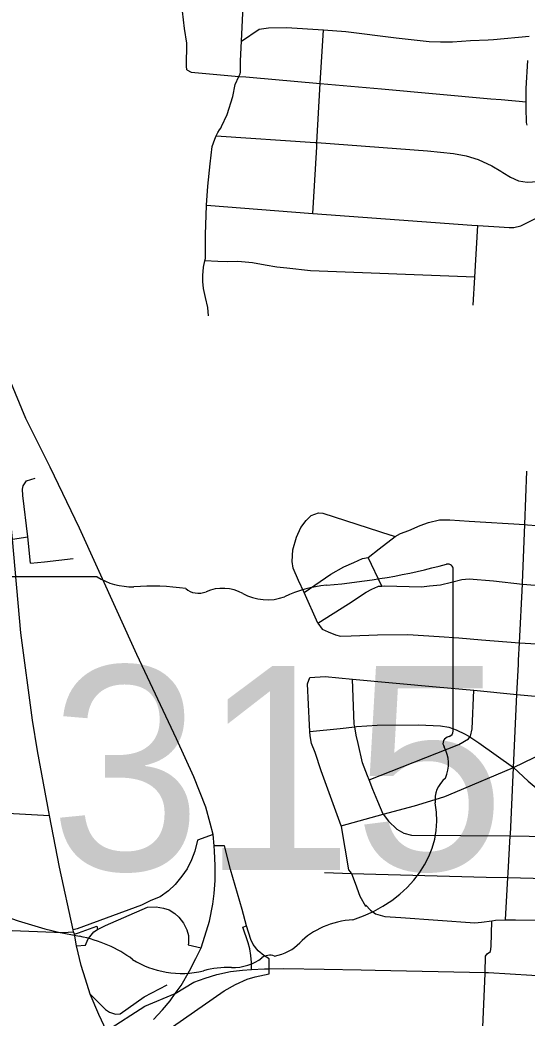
# Model space of a CAD drawing. Extents: x 1755200 to 1902939, y 644115 to 788070.
# Drawn here: x 1819343 to 1822800, y 740128 to 746938 of the extents above; entities that cross this region are included whole.
import ezdxf

# ---------------------------------------------------------------- set-up
doc = ezdxf.new("R2010")
doc.units = 0
for name, color, linetype in [('GM_X_City_Street', 7, 'Continuous'), ('GM_X_Interchange_Ramps', 7, 'Continuous'), ('GM_X_State_Route', 7, 'Continuous'), ('GM_X_State_Shield', 7, 'Continuous')]:
    doc.layers.add(name, color=color, linetype=linetype)

msp = doc.modelspace()

# ---------------------------------------------------------------- linework, layer by layer
at = {"layer": 'GM_X_City_Street'}
for points in [[(1820481, 746597.9), (1820478, 746624.1), (1820479.3, 746780.5), (1820465.5, 746881), (1820449.9, 746997.6), (1820442, 747094), (1820440.4, 747206.3), (1820445.6, 747360.6)], [(1820847.1, 746585.1), (1820847.3, 746659.3), (1820853.7, 746793.4), (1820879.2, 747322.6)], [(1820853.7, 746793.4), (1820973.6, 746876.6), (1821037.8, 746885.4), (1821159.9, 746886.9), (1821411.3, 746870.6), (1821565.5, 746860.5), (1821908.7, 746815.5), (1822132.2, 746790.9), (1822210.2, 746789.3), (1822292.3, 746789.6), (1822414.5, 746799.1), (1822534.7, 746802.7), (1822572.5, 746806), (1822815.9, 746827.4)], [(1821364.2, 746034.8), (1821366.3, 746072.6), (1821368, 746102.4), (1821390.7, 746505.3), (1821411.3, 746870.6)], [(1822800.8, 746221), (1822797.4, 746239.6), (1822794, 746337.8), (1822794.3, 746379.4), (1822794.8, 746470.1), (1822806.2, 746662.7)], [(1820481, 746597.9), (1820511, 746581.7), (1820835, 746553.3), (1820836.9, 746553.1), (1820882.2, 746549.2), (1820907, 746547.1)], [(1820711.4, 746200.7), (1820717.9, 746210.6), (1820756.2, 746292.7), (1820794.6, 746416.9), (1820810.8, 746497.1), (1820835, 746553.3), (1820843, 746571.8), (1820847, 746581.2), (1820847.1, 746585.1)], [(1820907, 746547.1), (1821390.7, 746505.3), (1821806.9, 746469.3), (1822554, 746401.3), (1822624.5, 746394.9), (1822794.3, 746379.4)], [(1820628.2, 744920.3), (1820624.3, 744976.4), (1820608.5, 745044.5), (1820594.7, 745106.7), (1820588.8, 745154.8), (1820588.9, 745194.9), (1820593.1, 745251), (1820603.4, 745294.4), (1820607.3, 745311.1), (1820607.8, 745475.4), (1820614.3, 745671.8), (1820614.6, 745675.6), (1820624.7, 745804), (1820639.2, 745956.3), (1820653.5, 746074.5), (1820671.7, 746124.6), (1820681.4, 746146.7), (1820691.8, 746170.6), (1820703.4, 746188.4), (1820711.4, 746200.7)], [(1820681.4, 746146.7), (1821355.7, 746103.3), (1821368, 746102.4), (1822121.7, 746045.9), (1822299.7, 746027.6), (1822385.7, 746011.4), (1822467.6, 745987.2), (1822559.5, 745943), (1822620.6, 745905.8), (1822635.4, 745896.7), (1822687.3, 745866.6), (1822741.3, 745840.4), (1822801.2, 745832.3), (1822873.4, 745836.2)], [(1821340.6, 745616.7), (1821364.2, 746034.8)], [(1820614.6, 745675.6), (1821340.6, 745616.7), (1822424.7, 745539)], [(1822424.7, 745539), (1822464.3, 745536.2), (1822610.3, 745526), (1822678.3, 745521.9), (1822710.3, 745521.9), (1822758.4, 745533.8), (1822921.9, 745615.8)], [(1822432.7, 744993.3), (1822443.8, 745183.7), (1822464.3, 745536.2)], [(1822443.8, 745183.7), (1821323.2, 745227.6), (1821161.2, 745244), (1821093.2, 745252.1), (1821015.3, 745266.3), (1820929.3, 745280.4), (1820827.3, 745290.6), (1820757.3, 745288.8), (1820691.3, 745290.9), (1820603.4, 745294.4)], [(1820011.8, 739903.3), (1819933.1, 740040.5), (1819879.5, 740151), (1819821, 740289.9), (1819788.6, 740392.2), (1819760.8, 740486.5), (1819728.6, 740619.4), (1819714.1, 740700), (1819708.2, 740715.9), (1819706.3, 740730.7), (1819612.9, 741156.7), (1819543.4, 741509.2), (1819461, 741950), (1819427.2, 742160.5), (1819349.1, 742757.4), (1819292.7, 743394.5), (1819202.4, 744281.3), (1819169.4, 744481.1), (1819164.7, 744500.9)], [(1819414.8, 743231.3), (1819395.8, 743411.6), (1819362.9, 743693.4), (1819360.1, 743736.1), (1819363.8, 743758.5), (1819386.7, 743793.2), (1819446.7, 743812.7)], [(1822741.7, 742542.6), (1822743, 742570.3), (1822748.9, 742688.5), (1822769, 743089), (1822769.4, 743097.1), (1822785.1, 743494.9), (1822799.6, 743860.5)], [(1821374.3, 742823), (1821280.2, 743032.2), (1821241.1, 743113.7), (1821205.3, 743198), (1821199.5, 743244.1), (1821203.7, 743322.2), (1821228, 743408.3), (1821258.2, 743474.4), (1821294.3, 743522.4), (1821328.4, 743556.4), (1821378.5, 743574.4)], [(1821378.5, 743574.4), (1821408.5, 743572.3), (1821870.6, 743422.7), (1821874.1, 743421.6)], [(1821874.1, 743421.6), (1821900.1, 743413.2), (1821938.2, 743433.2), (1821994.3, 743455.1), (1822070.4, 743489), (1822128.4, 743509), (1822202.5, 743526.9), (1822274.5, 743526.8), (1822406.5, 743518.5), (1822785.1, 743494.9), (1822802.5, 743493.8), (1823109.8, 743471.4), (1823338.5, 743454.8), (1823387.3, 743469.3)], [(1818927.8, 743348.6), (1818939.4, 743358), (1818994.1, 743369.3), (1819045.3, 743373.6), (1819292.7, 743394.5), (1819395.8, 743411.6)], [(1821280.2, 743032.2), (1821461.3, 743157.4), (1821551.4, 743207.4), (1821619.6, 743237.3), (1821677.6, 743263.3), (1821715.9, 743270.9), (1821791.9, 743329.2), (1821900.1, 743413.2)], [(1819414.8, 743231.3), (1819510.1, 743241.5), (1819705.2, 743262.4)], [(1821809.5, 743075.8), (1821715.9, 743270.9)], [(1821782.4, 743072.6), (1821787.1, 743074.7), (1821809.5, 743075.8), (1821829.1, 743076.7), (1822081.2, 743070.2), (1822135.2, 743076.1), (1822209.2, 743084), (1822285.3, 743102), (1822355.4, 743119.9), (1822405.4, 743123.8), (1822571.4, 743111.5), (1822769, 743089), (1823204.3, 743055), (1823213.3, 743054.3), (1823475.9, 743032.5)], [(1821374.3, 742823), (1821582.7, 742954.8), (1821703, 743034.8), (1821743, 743054.8), (1821782.2, 743072.5), (1821782.4, 743072.6)], [(1821374.3, 742823), (1821402.2, 742780.8), (1821444.2, 742762.7), (1821494.1, 742742.6), (1821528.1, 742734.5), (1821602.1, 742736.4), (1821780.2, 742742.1), (1821988.2, 742745.8), (1822202.2, 742731.4), (1822334.2, 742721.2), (1822490.2, 742708.8), (1822748.9, 742688.5), (1823294.8, 742656.4), (1823571.5, 742640.2)], [(1822671.2, 741114.3), (1822671.4, 741118), (1822686.1, 741372.1), (1822686.5, 741380.1), (1822707.9, 741837.4), (1822731.3, 742335.6), (1822741.7, 742542.6)], [(1821595.6, 741125.4), (1821595.6, 741125.4), (1821585.6, 741139.5), (1821534.4, 741434.1), (1821532.9, 741438.3), (1821395.5, 741815.1), (1821355.8, 741939.4), (1821330, 742001.5), (1821322.1, 742053.6), (1821319.7, 742084), (1821316.3, 742125.8), (1821303.1, 742408.3), (1821319.3, 742450.4)], [(1821319.3, 742450.4), (1821423.3, 742458.2), (1821609.4, 742441.2), (1822181.3, 742388.8), (1822437, 742364), (1822731.3, 742335.6), (1823005.5, 742311.1), (1823380.8, 742277.6), (1823666.1, 742252.1)], [(1821818.7, 741517.8), (1821783, 741606), (1821749.2, 741688.2), (1821722.7, 741752.9), (1821711.4, 741780.4), (1821677.7, 741868.7), (1821648.1, 742001), (1821634.2, 742059.1), (1821625.2, 742115.8), (1821622.4, 742133.3), (1821609.4, 742441.2)], [(1821722.7, 741752.9), (1822336.2, 741993.8), (1822400.3, 742033.8), (1822409.7, 742045.8), (1822414.4, 742051.8), (1822426.5, 742101.8), (1822437, 742364)], [(1821319.7, 742084), (1821526.3, 742103.4), (1821625.2, 742115.8), (1821636.4, 742117.2), (1821778.4, 742127), (1822060.5, 742128.5), (1822210.5, 742122.2), (1822266.5, 742112.1), (1822316.4, 742094), (1822378.4, 742065.9), (1822409.7, 742045.8), (1822472.2, 742005.6), (1822707.9, 741837.4), (1822807.6, 741744.5), (1823057, 741533.7), (1823185.5, 741415.4), (1823241, 741364.2), (1823246.6, 741359.1)], [(1821532.9, 741438.3), (1821818.7, 741517.8), (1822032.9, 741575.5), (1822145, 741609.4), (1822239.1, 741639.3), (1822311.3, 741669.3), (1822707.9, 741837.4), (1822986.2, 741970.7), (1823142.4, 742034.5), (1823196.5, 742042.4), (1823244.5, 742030.3), (1823398.4, 741990), (1823449, 741976.9), (1823476.3, 741969.8), (1823510.3, 741959.8), (1823564.3, 741953.6), (1823596.3, 741955.6), (1823727.8, 741963.5)], [(1817901.2, 741586.6), (1818878.7, 741514.8), (1819010.2, 741540), (1819543.4, 741509.2)], [(1821818.7, 741517.8), (1821854.6, 741471.6), (1821912.4, 741415.4), (1821960.4, 741389.3), (1822012.3, 741375.2), (1822686.1, 741372.1), (1822688.5, 741372), (1823196.6, 741361.2), (1823241, 741364.2), (1823556.3, 741385.9), (1823583.2, 741385.7), (1823837.5, 741383.4)], [(1821419.5, 741119.7), (1821603.1, 741114.7), (1822521.7, 741089.8), (1822669.6, 741087.5), (1823621.1, 741062.7), (1823656.7, 741061.8), (1823900.7, 741055.4)], [(1821732.9, 740864.7), (1821700.9, 740898.8), (1821700.9, 740888.8), (1821663.1, 740957), (1821631.3, 741045.2), (1821605.5, 741111.4), (1821603.1, 741114.7), (1821595.6, 741125.4)], [(1822652.9, 740797), (1822669.6, 741087.5), (1822671.2, 741114.3)], [(1821732.9, 740864.7), (1821766.8, 740838.6), (1821830.7, 740820.5), (1821940.7, 740814.3), (1822444.7, 740777.4), (1822488.8, 740781.3), (1822559.3, 740791.5), (1822584.8, 740795.2), (1822652.9, 740797), (1822720.9, 740796.9), (1823679, 740794.2), (1823960.9, 740793.3)], [(1817594.6, 740789.9), (1817802.4, 740776), (1818869.4, 740704.5), (1819056, 740735.2), (1819634.2, 740710.9), (1819708.2, 740715.9)], [(1822501.6, 739823.6), (1822497.1, 739995.7), (1822496.6, 740013.9), (1822515.8, 740432.6), (1822515.9, 740437.8), (1822518.1, 740548.8), (1822528.2, 740566.8), (1822550.2, 740582.8), (1822556.3, 740616.9), (1822559.3, 740791.5)], [(1819754.3, 739915.1), (1819933.1, 740040.5), (1820194.2, 740209.6), (1820399.9, 740295.3), (1820528.8, 740373.6), (1820606.5, 740399.5), (1820685.4, 740424.1), (1820778.5, 740444.8), (1820858.9, 740453.9), (1820920.7, 740458.2), (1821011, 740463.3), (1821041.7, 740464.1)], [(1821041.7, 740464.1), (1821041.7, 740464.1), (1821142.6, 740466.8), (1821416.3, 740461.5), (1821669.8, 740456.3)], [(1821669.8, 740456.3), (1821764.6, 740454.4), (1822515.9, 740437.8), (1822537.2, 740437.4), (1822980.4, 740411), (1823710.5, 740386.2), (1823866.1, 740381), (1824043.7, 740374.9)], [(1819821, 740289.9), (1819926.4, 740186.2), (1819953.2, 740167.7), (1819995, 740154.4), (1820025.2, 740156), (1820189.2, 740271.5), (1820346.5, 740355.2)]]:
    msp.add_lwpolyline(points, dxfattribs=at)
at = {"layer": 'GM_X_Interchange_Ramps'}
for points in [[(1820659.4, 741379.3), (1820553.5, 741340.9), (1820534.7, 741266.1), (1820512.7, 741206.8), (1820481.6, 741146.9), (1820447.3, 741096.9), (1820400.7, 741039.9), (1820354.3, 740994.6), (1820297.6, 740955.1), (1820235.7, 740929), (1820171.2, 740899), (1819732.5, 740736.3), (1819706.3, 740730.7)], [(1821041.7, 740464.1), (1821041.3, 740530.9), (1821005, 740555.2), (1820965.8, 740586), (1820932.4, 740628.4), (1820917.3, 740663.8), (1820886.5, 740756.5), (1820856.9, 740867.8), (1820777.7, 741141.7), (1820736.5, 741303.8), (1820667.1, 741302.5)], [(1819728.6, 740619.4), (1819789.1, 740626), (1819805, 740663.2), (1819818.9, 740682.6), (1819846.2, 740715.4), (1819872, 740731.8), (1819926.6, 740758.6), (1820212.9, 740883.2), (1820271.6, 740886.6), (1820321.1, 740877.6), (1820360.8, 740865.3), (1820398.5, 740840.3), (1820426.1, 740816.4), (1820456.6, 740775.6), (1820481, 740728.8), (1820491.3, 740690.4), (1820492.4, 740639.7), (1820490, 740627.6), (1820577.9, 740607.6)], [(1819714.1, 740700), (1819742, 740708.9), (1819866.1, 740753.6), (1819872, 740731.8)], [(1820920.7, 740458.2), (1820920.5, 740506.4), (1820915.9, 740554.1), (1820910.3, 740599.1), (1820897.6, 740641.3), (1820862.7, 740748.8), (1820886.5, 740756.5)], [(1818256.1, 738259.2), (1818321.7, 738258.6), (1818405.1, 738533), (1818457.9, 738656.7), (1818516.5, 738758), (1818635.5, 738922.7), (1818720.6, 739001.7), (1818825, 739072.8), (1818880.1, 739110), (1818923.3, 739135.9), (1819190.9, 739296.3), (1819271.6, 739340.2), (1819508.5, 739489.6), (1819663.4, 739594.8), (1820053.6, 739838), (1820735.9, 740312.5), (1820813.2, 740356.8), (1820890.9, 740392.1), (1820946.2, 740409.7), (1821041.9, 740429), (1821041.7, 740464.1)]]:
    msp.add_lwpolyline(points, dxfattribs=at)
at = {"layer": 'GM_X_State_Route'}
msp.add_lwpolyline([(1820252.6, 740117.7), (1820314.6, 740184.4), (1820367.2, 740245.2), (1820399.9, 740295.3), (1820440.9, 740350.3), (1820497.8, 740448.7), (1820542, 740532.9), (1820577.9, 740607.6), (1820614.4, 740723), (1820635.5, 740789.2), (1820656.6, 740904), (1820667.2, 740977.9), (1820673.2, 741066.9), (1820673.2, 741167.9), (1820668.7, 741267.5), (1820667.1, 741302.5), (1820659.4, 741379.3), (1820640.4, 741458.2), (1820610.9, 741566.5), (1820527.3, 741773.1), (1820409.3, 742033.8), (1820139.7, 742609.5), (1819748.4, 743471.4), (1819548.2, 743887.2), (1819382.9, 744217.9), (1819268.4, 744493.4)], dxfattribs=at)
at = {"layer": 'GM_X_State_Shield'}
for p, q in [((1822295.9, 742084.6), (1822295.9, 743190.1)), ((1819869, 743137.7), (1818849.8, 743137.7)), ((1822295.6, 742084.9), (1822295.9, 742084.6))]:
    msp.add_line(p, q, dxfattribs=at)
for centre, major_axis, start_param, end_param in [((1821056.1, 746018.8), (3690.9, 0), 4.814394, 5.042369), ((1822257.3, 743194.6), (38.7, 0), 6.141152, 7.989035), ((1820111.8, 743383), (391.1, 0), 4.042523, 4.731795), ((1820241.4, 741951.3), (1404, 0), 1.404758, 1.657858), ((1820560.2, 743116.8), (112.8, 0), 3.836095, 5.185415), ((1820725.8, 742872.5), (234.6, 0), 0.950623, 2.079405), ((1821526.9, 742492.2), (742.6, 0), 1.699011, 2.107814), ((1821028.6, 743207.5), (282.2, 0), 4.081561, 5.145723), ((1822287, 742003.4), (60, 0), 1.883978, 3.671073), ((1822254.6, 742080.3), (41.5, 0), 5.05454, 6.418171), ((1821905.5, 741863.7), (359.9, 0), 5.934695, 6.695948), ((1822434.7, 741621.9), (261.9, 0), 2.387724, 3.262537), ((1821262.9, 741481.3), (923.2, 0), 5.101752, 6.440018), ((1820338.6, 742764.8), (2665.4, 0), 4.195997, 4.488961), ((1821652.2, 740394.8), (505.6, 0), 1.647645, 2.488434), ((1819544, 740038.7), (833.9, 0), 0.823519, 1.323587), ((1821011.5, 740783.2), (298.3, 0), 4.937069, 5.64225), ((1820445.9, 740855.7), (529.2, 0), 4.026481, 4.996735), ((1820790.3, 740697.4), (282, 0), 4.691044, 5.507374), ((1821045.4, 740492.7), (79.4, 0), 1.147584, 2.315152), ((1820751.7, 740125), (434.8, 0), 1.495662, 1.94098)]:
    msp.add_ellipse(centre, major_axis=major_axis, ratio=0.8, start_param=start_param, end_param=end_param, dxfattribs=at)

# ---------------------------------------------------------------- texts
msp.add_text('315', height=1392.19, dxfattribs=at).set_placement((1819545.1, 741137.1))

doc.saveas('drawing.dxf')
